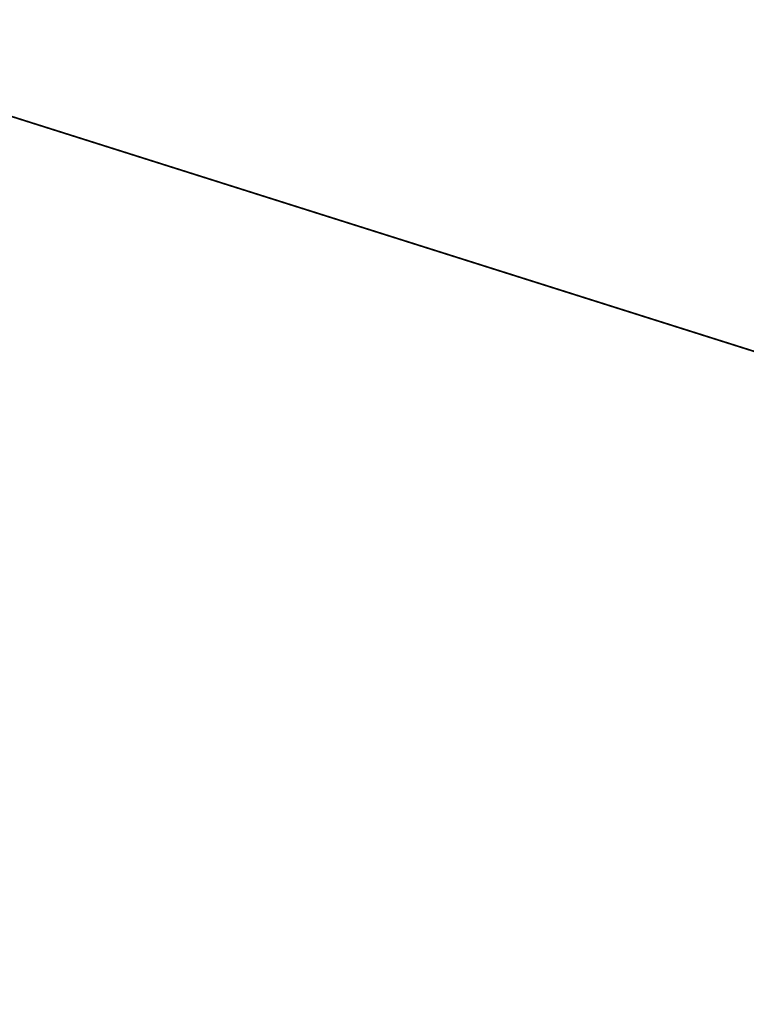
# Model space of a CAD drawing. Extents: x -200 to 200, y -434 to 356.
# Tile 394 of 656: x 2.826 to 3.037, y -240.293 to -240.007. Entities that reach past the tile are written whole.
import ezdxf

# ---------------------------------------------------------------- set-up
doc = ezdxf.new("R2010")
doc.units = 0
doc.header["$LTSCALE"] = 52.148148
for name, color, linetype in [('1693', 7, 'CONTINUOUS'), ('1694', 7, 'CONTINUOUS'), ('1714', 7, 'CONTINUOUS'), ('2578', 7, 'CONTINUOUS'), ('445', 7, 'CONTINUOUS'), ('733', 7, 'CONTINUOUS')]:
    doc.layers.add(name, color=color, linetype=linetype)

msp = doc.modelspace()

# ---------------------------------------------------------------- linework, layer by layer
at = {"layer": '1693', "color": 7, "linetype": 'CONTINUOUS'}
msp.add_3dface([(4.98454, -238.9234, 68.65), (0, -239.14168, 68.65), (5.29562, -240.8172, 68.65), (4.98454, -238.9234, 68.65)], dxfattribs=at)
at = {"layer": '1694', "color": 7, "linetype": 'CONTINUOUS'}
msp.add_3dface([(-6.76847, -241.28696, 15.65), (0, -238.5, 15.65), (6.50569, -241.06024, 15.65), (-6.76847, -241.28696, 15.65)], dxfattribs=at)
at = {"layer": '1714', "color": 7, "linetype": 'CONTINUOUS'}
for points in [[(7.33344, -240.84355, 15.94289), (0, -238.5, 15.65), (0, -237.79289, 15.94289), (7.33344, -240.84355, 15.94289)], [(6.29935, -239.63491, 16.65), (7.33344, -240.84355, 15.94289), (0, -237.79289, 15.94289), (6.29935, -239.63491, 16.65)], [(6.50569, -241.06024, 15.65), (0, -238.5, 15.65), (7.33344, -240.84355, 15.94289), (6.50569, -241.06024, 15.65)]]:
    msp.add_3dface(points, dxfattribs=at)
at = {"layer": '2578', "color": 7, "linetype": 'CONTINUOUS'}
for points in [[(5.29562, -240.8172, 68.65), (0, -239.14168, 68.65), (4.51458, -243.27534, 68.55), (5.29562, -240.8172, 68.65)], [(0, -239.14168, 68.65), (0, -240.36642, 68.62499), (4.51458, -243.27534, 68.55), (0, -239.14168, 68.65)]]:
    msp.add_3dface(points, dxfattribs=at)
at = {"layer": '445', "color": 7, "linetype": 'CONTINUOUS'}
for points in [[(2.12117, -239.75, 46.52857), (2.99995, -239.75, 48.65), (1.76777, -240.25, 46.88223), (2.12117, -239.75, 46.52857)], [(2.99995, -239.75, 48.65), (2.5, -240.25, 48.65), (1.76777, -240.25, 46.88223), (2.99995, -239.75, 48.65)], [(2.99995, -239.75, 48.65), (2.12117, -239.75, 50.77143), (2.5, -240.25, 48.65), (2.99995, -239.75, 48.65)]]:
    msp.add_3dface(points, dxfattribs=at)
at = {"layer": '733', "color": 7, "linetype": 'CONTINUOUS'}
for points in [[(160, -240, 11), (-160, -240, 11), (-160, -244.77272, 9.91066), (160, -240, 11)], [(160, -240, -11), (160, -244.77272, -9.91066), (-160, -240, -11), (160, -240, -11)], [(-160, -240, -11), (160, -244.77272, -9.91066), (-160, -244.77272, -9.91066), (-160, -240, -11)], [(160, -244.77272, 9.91066), (160, -240, 11), (-160, -244.77272, 9.91066), (160, -244.77272, 9.91066)]]:
    msp.add_3dface(points, dxfattribs=at)

doc.saveas('drawing.dxf')
